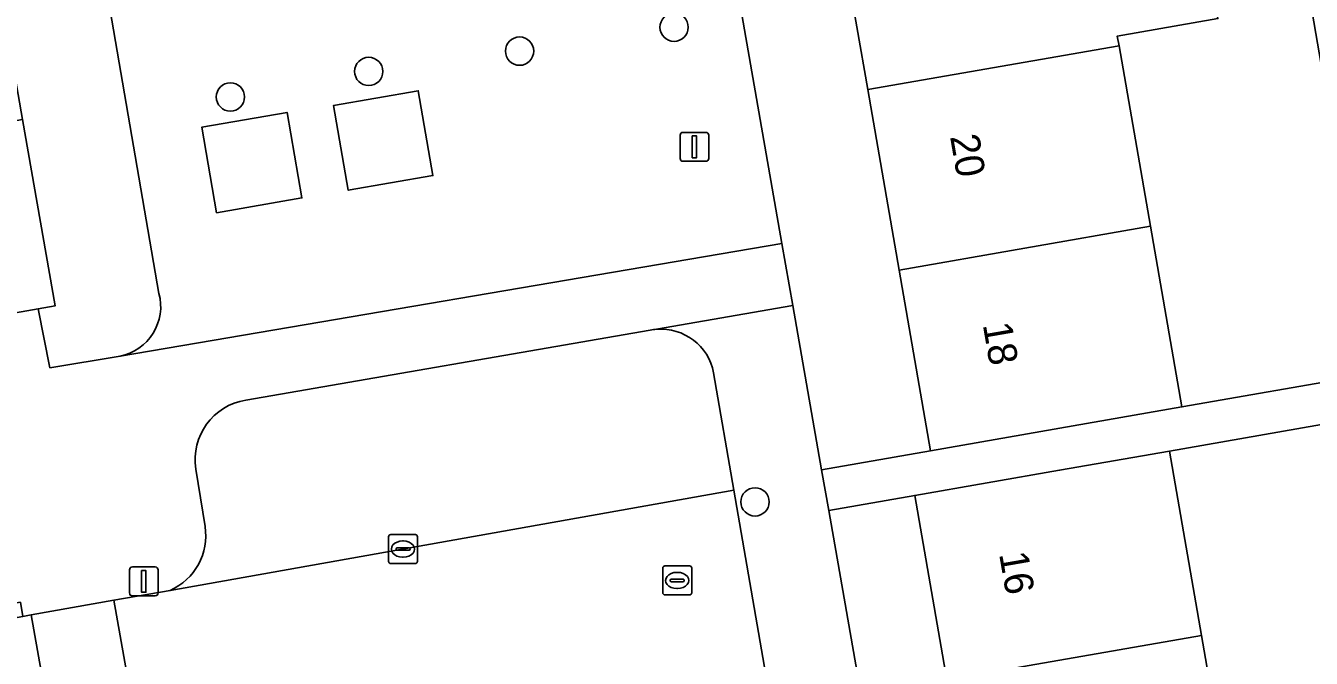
# Model space of a CAD drawing. Extents: x 162879 to 165540, y 384011 to 385181.
# Drawn here: x 164160.86 to 164205.27, y 384627.82 to 384649.66 of the extents above; entities that cross this region are included whole.
import ezdxf

# ---------------------------------------------------------------- set-up
doc = ezdxf.new("R2010")
doc.units = 0
for name, color, linetype in [('IMGEO_Boom', 7, 'Continuous'), ('IMGEO_Erf', 7, 'Continuous'), ('IMGEO_Kolk', 7, 'Continuous'), ('IMGEO_Lichtmast', 7, 'Continuous'), ('IMGEO_Pand', 7, 'Continuous'), ('IMGEO_Pand_nummerreeks', 7, 'Continuous'), ('IMGEO_Parkeervlak_open', 7, 'Continuous'), ('IMGEO_Rijbaan_lokaal_open', 7, 'Continuous'), ('IMGEO_Rioolput', 7, 'Continuous'), ('IMGEO_Voetpad_open', 7, 'Continuous')]:
    doc.layers.add(name, color=color, linetype=linetype)

msp = doc.modelspace()

# ---------------------------------------------------------------- linework, layer by layer
at = {"layer": 'IMGEO_Boom'}
for centre in [(164183.26, 384649.613), (164177.922, 384648.786), (164172.711, 384648.085), (164167.932, 384647.204), (164186.056, 384633.223)]:
    msp.add_circle(centre, 0.489, dxfattribs=at)
at = {"layer": 'IMGEO_Erf'}
for points in [[(164160.955, 384666.6), (164159.946, 384672.458), (164156.322, 384671.826), (164157.445, 384665.387), (164158.547, 384659.067), (164159.65, 384652.748), (164160.752, 384646.428), (164161.875, 384639.99), (164161.291, 384639.888), (164161.697, 384637.855), (164164.12, 384638.259)], [(164165.465, 384640.416), (164160.955, 384666.6)], [(164183.942, 384659.55), (164186.987, 384642.149), (164187.362, 384640.008), (164188.355, 384634.335), (164192.121, 384634.991), (164191.035, 384641.228), (164189.951, 384647.457), (164188.817, 384653.97)], [(164206.737, 384636.095), (164200.374, 384634.977), (164201.483, 384628.606), (164202.588, 384622.261), (164203.7, 384615.871), (164206.458, 384616.351)], [(164209.218, 384584.182), (164200.413, 384582.685), (164199.3, 384589.075), (164198.201, 384595.39), (164197.089, 384601.774), (164195.99, 384608.088), (164194.902, 384614.339), (164193.789, 384620.729), (164192.684, 384627.074), (164191.575, 384633.445), (164188.601, 384632.927), (164197.629, 384581.341)]]:
    msp.add_lwpolyline(points, dxfattribs=at)
msp.add_lwpolyline([(164207.299, 384655.241), (164206.53, 384659.695), (164203.861, 384659.23), (164203.141, 384663.364), (164200.596, 384662.896), (164197.62, 384662.348), (164196.341, 384662.113), (164197.496, 384655.482), (164200.973, 384656.087), (164201.618, 384652.383), (164202.048, 384649.913), (164198.571, 384649.307), (164198.63, 384648.969), (164199.714, 384642.74), (164200.8, 384636.502), (164207.026, 384637.586), (164206.285, 384641.912), (164209.324, 384642.433), (164210.063, 384638.115), (164210.251, 384638.147), (164208.709, 384647.075), (164205.915, 384646.589), (164205.299, 384650.131), (164204.494, 384654.753)], close=True, dxfattribs=at)
msp.add_arc((164163.786, 384639.965), 1.739, 281.0794, 15.0293, dxfattribs=at)
at = {"layer": 'IMGEO_Kolk'}
for p, q in [((164173.394, 384631.168), (164173.394, 384632.02)), ((164173.469, 384632.094), (164174.321, 384632.094)), ((164173.882, 384631.874), (164173.907, 384631.874)), ((164174.395, 384632.02), (164174.395, 384631.168)), ((164173.653, 384631.588), (164173.653, 384631.6)), ((164174.091, 384631.551), (164173.693, 384631.551)), ((164173.696, 384631.637), (164174.094, 384631.637)), ((164173.905, 384631.314), (164173.88, 384631.314)), ((164174.137, 384631.6), (164174.137, 384631.588)), ((164174.321, 384631.094), (164173.469, 384631.094))]:
    msp.add_line(p, q, dxfattribs=at)
for points in [[(164173.394, 384631.168), (164173.394, 384632.02)], [(164173.469, 384632.094), (164174.321, 384632.094)], [(164174.395, 384632.02), (164174.395, 384631.168)], [(164174.321, 384631.094), (164173.469, 384631.094)]]:
    msp.add_lwpolyline(points, dxfattribs=at)
for centre, radius, start, end in [((164173.471, 384632.018), 0.0765, 91.552, 178.448), ((164173.471, 384632.018), 0.0765, 91.552, 178.448), ((164174.319, 384632.018), 0.0765, 1.552, 88.448), ((164174.319, 384632.018), 0.0765, 1.552, 88.448), ((164173.693, 384631.597), 0.0403, 85.8775, 175.7526), ((164173.69, 384631.587), 0.0366, 178.938, 274.7102), ((164174.094, 384631.594), 0.043, 264.8664, 352.4533), ((164174.098, 384631.599), 0.0386, 1.7309, 96.639), ((164173.471, 384631.17), 0.0765, 181.552, 268.448), ((164173.471, 384631.17), 0.0765, 181.552, 268.448), ((164174.319, 384631.17), 0.0765, 271.552, 358.448), ((164174.319, 384631.17), 0.0765, 271.552, 358.448)]:
    msp.add_arc(centre, radius, start, end, dxfattribs=at)
for centre, major_axis, ratio, start_param, end_param in [((164173.881, 384631.594), (-0.387, 0.002), 0.722429, 4.712389, 7.853982), ((164173.906, 384631.594), (-0.39, 0.002), 0.717154, 1.570796, 4.712389)]:
    msp.add_ellipse(centre, major_axis=major_axis, ratio=ratio, start_param=start_param, end_param=end_param, dxfattribs=at)
at = {"layer": 'IMGEO_Lichtmast'}
for p, q in [((164183.569, 384645.982), (164184.359, 384645.982)), ((164184.359, 384645.982), (164183.569, 384645.982)), ((164183.469, 384645.082), (164183.469, 384645.882)), ((164183.469, 384645.882), (164183.469, 384645.082)), ((164184.459, 384645.882), (164184.459, 384645.082)), ((164184.459, 384645.082), (164184.459, 384645.882)), ((164184.359, 384644.982), (164183.569, 384644.982)), ((164183.569, 384644.982), (164184.359, 384644.982)), ((164164.445, 384630.078), (164164.445, 384630.878)), ((164164.445, 384630.878), (164164.445, 384630.078)), ((164164.545, 384630.978), (164165.335, 384630.978)), ((164165.335, 384630.978), (164164.545, 384630.978)), ((164165.435, 384630.878), (164165.435, 384630.078)), ((164165.435, 384630.078), (164165.435, 384630.878)), ((164165.335, 384629.978), (164164.545, 384629.978)), ((164164.545, 384629.978), (164165.335, 384629.978))]:
    msp.add_line(p, q, dxfattribs=at)
for points in [[(164183.889, 384645.857), (164184.039, 384645.857), (164184.039, 384645.107), (164183.889, 384645.107), (164183.889, 384645.857)], [(164164.865, 384630.853), (164165.015, 384630.853), (164165.015, 384630.103), (164164.865, 384630.103), (164164.865, 384630.853)]]:
    msp.add_lwpolyline(points, dxfattribs=at)
for centre, start, end in [((164183.569, 384645.882), 90, 180), ((164183.569, 384645.882), 90, 180), ((164184.359, 384645.882), 0, 90), ((164184.359, 384645.882), 360, 90), ((164183.569, 384645.082), 180, 270), ((164183.569, 384645.082), 180, 270), ((164184.359, 384645.082), 270, 0), ((164184.359, 384645.082), 270, 0), ((164164.545, 384630.878), 90, 180), ((164164.545, 384630.878), 90, 180), ((164165.335, 384630.878), 0, 90), ((164165.335, 384630.878), 360, 90), ((164164.545, 384630.078), 180, 270), ((164164.545, 384630.078), 180, 270), ((164165.335, 384630.078), 270, 0), ((164165.335, 384630.078), 270, 0)]:
    msp.add_arc(centre, 0.1, start, end, dxfattribs=at)
at = {"layer": 'IMGEO_Pand'}
for points in [[(164189.951, 384647.457), (164198.63, 384648.969), (164198.571, 384649.307), (164202.048, 384649.913), (164201.618, 384652.383), (164200.973, 384656.087), (164197.496, 384655.482), (164188.817, 384653.97)], [(164189.951, 384647.457), (164191.035, 384641.228), (164199.714, 384642.74), (164198.63, 384648.969)], [(164160.752, 384646.428), (164152.023, 384644.899), (164153.145, 384638.467), (164155.421, 384638.864), (164158.403, 384639.385), (164161.291, 384639.888), (164161.875, 384639.99)], [(164199.714, 384642.74), (164191.035, 384641.228), (164192.121, 384634.991), (164197.047, 384635.849), (164200.8, 384636.502)], [(164192.684, 384627.074), (164201.483, 384628.606), (164200.374, 384634.977), (164196.578, 384634.316), (164191.575, 384633.445)], [(164192.684, 384627.074), (164193.789, 384620.729), (164202.588, 384622.261), (164201.483, 384628.606)]]:
    msp.add_lwpolyline(points, close=True, dxfattribs=at)
at = {"layer": 'IMGEO_Parkeervlak_open'}
for points in [[(164182.433, 384639.151), (164168.464, 384636.737)], [(164165.849, 384630.169), (164185.328, 384633.626), (164184.625, 384637.683)], [(164166.737, 384634.357), (164167.057, 384632.374)]]:
    msp.add_lwpolyline(points, dxfattribs=at)
for centre, radius, start, end in [((164182.791, 384637.393), 1.794, 94.3164, 101.5119), ((164182.801, 384637.33), 1.858, 10.9537, 94.4822), ((164168.803, 384634.675), 2.09, 99.3228, 188.7456), ((164165.02, 384632.057), 2.062, 293.7117, 8.8564)]:
    msp.add_arc(centre, radius, start, end, dxfattribs=at)
at = {"layer": 'IMGEO_Rijbaan_lokaal_open'}
for points in [[(164185.328, 384633.626), (164165.849, 384630.169), (164163.903, 384629.825), (164164.811, 384624.706), (164173.69, 384626.274), (164175.779, 384626.643)], [(164182.039, 384622.239), (164182.368, 384620.616), (164182.507, 384619.819), (164185.26, 384603.986), (164190.301, 384604.878), (164189.3, 384610.708), (164185.328, 384633.626)], [(164161.956, 384624.201), (164161.048, 384629.318), (164160.767, 384629.268), (164126.479, 384623.185), (164123.09, 384622.584)]]:
    msp.add_lwpolyline(points, dxfattribs=at)
msp.add_lwpolyline([(164161.956, 384624.201), (164164.811, 384624.706), (164163.903, 384629.825), (164161.048, 384629.318)], close=True, dxfattribs=at)
at = {"layer": 'IMGEO_Rioolput'}
for p, q in [((164182.867, 384630.084), (164182.867, 384630.936)), ((164182.942, 384631.01), (164183.794, 384631.01)), ((164183.868, 384630.936), (164183.868, 384630.084)), ((164183.126, 384630.504), (164183.126, 384630.516)), ((164183.564, 384630.467), (164183.166, 384630.467)), ((164183.169, 384630.553), (164183.567, 384630.553)), ((164183.355, 384630.79), (164183.38, 384630.79)), ((164183.61, 384630.516), (164183.61, 384630.504)), ((164183.794, 384630.01), (164182.942, 384630.01)), ((164183.378, 384630.23), (164183.353, 384630.23))]:
    msp.add_line(p, q, dxfattribs=at)
for points in [[(164182.867, 384630.084), (164182.867, 384630.936)], [(164182.942, 384631.01), (164183.794, 384631.01)], [(164183.868, 384630.936), (164183.868, 384630.084)], [(164183.794, 384630.01), (164182.942, 384630.01)]]:
    msp.add_lwpolyline(points, dxfattribs=at)
for centre, radius, start, end in [((164182.944, 384630.934), 0.0765, 91.552, 178.448), ((164182.944, 384630.934), 0.0765, 91.552, 178.448), ((164183.792, 384630.934), 0.0765, 1.552, 88.448), ((164183.792, 384630.934), 0.0765, 1.552, 88.448), ((164183.166, 384630.513), 0.0403, 85.8775, 175.7526), ((164183.163, 384630.503), 0.0366, 178.938, 274.7102), ((164183.567, 384630.51), 0.043, 264.8664, 352.4533), ((164183.571, 384630.515), 0.0386, 1.7309, 96.639), ((164182.944, 384630.086), 0.0765, 181.552, 268.448), ((164182.944, 384630.086), 0.0765, 181.552, 268.448), ((164183.792, 384630.086), 0.0765, 271.552, 358.448), ((164183.792, 384630.086), 0.0765, 271.552, 358.448)]:
    msp.add_arc(centre, radius, start, end, dxfattribs=at)
for centre, major_axis, ratio, start_param, end_param in [((164183.354, 384630.51), (-0.387, 0.002), 0.722429, 4.712389, 7.853982), ((164183.379, 384630.51), (-0.39, 0.002), 0.717154, 1.570796, 4.712389)]:
    msp.add_ellipse(centre, major_axis=major_axis, ratio=ratio, start_param=start_param, end_param=end_param, dxfattribs=at)
at = {"layer": 'IMGEO_Voetpad_open'}
for points in [[(164164.481, 384663.146), (164163.891, 384667.091), (164160.955, 384666.6), (164165.465, 384640.416)], [(164164.12, 384638.259), (164186.987, 384642.149), (164183.942, 384659.55)], [(164182.656, 384639.182), (164187.362, 384640.008), (164186.987, 384642.149), (164164.12, 384638.259), (164161.697, 384637.855), (164161.291, 384639.888), (164158.403, 384639.385), (164159.443, 384633.395), (164156.466, 384632.876), (164153.489, 384632.356), (164150.512, 384631.837), (164147.535, 384631.317), (164144.558, 384630.798), (164143.523, 384636.803), (164142.555, 384636.631), (164143.602, 384630.631), (164140.519, 384630.093), (164137.435, 384629.555), (164134.352, 384629.018), (164131.268, 384628.48), (164128.185, 384627.942), (164127.496, 384631.89), (164122.883, 384631.106)], [(164188.601, 384632.927), (164188.355, 384634.335), (164187.362, 384640.008), (164182.656, 384639.182)], [(164168.464, 384636.737), (164182.433, 384639.151)], [(164184.625, 384637.683), (164185.328, 384633.626), (164189.3, 384610.708), (164190.301, 384604.878), (164190.773, 384602.128), (164194.37, 384581.183)], [(164207.026, 384637.586), (164200.8, 384636.502), (164197.047, 384635.849), (164192.121, 384634.991), (164188.355, 384634.335), (164188.601, 384632.927), (164191.575, 384633.445), (164196.578, 384634.316), (164200.374, 384634.977), (164206.737, 384636.095)], [(164167.057, 384632.374), (164166.737, 384634.357)], [(164197.629, 384581.341), (164188.601, 384632.927)], [(164123.09, 384622.584), (164126.479, 384623.185), (164126.39, 384623.677), (164160.679, 384629.755), (164160.767, 384629.268), (164161.048, 384629.318), (164163.903, 384629.825), (164165.849, 384630.169)]]:
    msp.add_lwpolyline(points, dxfattribs=at)
for points in [[(164172.002, 384643.984), (164174.927, 384644.492), (164174.419, 384647.419), (164171.494, 384646.91)], [(164174.927, 384644.492), (164172.002, 384643.984), (164171.494, 384646.91), (164174.419, 384647.419)], [(164167.457, 384643.208), (164170.401, 384643.72), (164169.888, 384646.673), (164166.944, 384646.161)], [(164170.401, 384643.72), (164167.457, 384643.208), (164166.944, 384646.161), (164169.888, 384646.673)]]:
    msp.add_lwpolyline(points, close=True, dxfattribs=at)
for centre, radius, start, end in [((164163.786, 384639.965), 1.739, 281.0794, 15.0293), ((164182.791, 384637.393), 1.794, 94.3164, 101.5119), ((164182.801, 384637.33), 1.858, 10.9537, 94.4822), ((164168.803, 384634.675), 2.09, 99.3228, 188.7456), ((164165.02, 384632.057), 2.062, 293.7117, 8.8564)]:
    msp.add_arc(centre, radius, start, end, dxfattribs=at)

# ---------------------------------------------------------------- texts
at = {"layer": 'IMGEO_Pand_nummerreeks'}
for s, rotation, p in [('20', 279.8765, (164192.79, 384645.839)), ('18', 279.8765, (164193.921, 384639.346)), ('16', 279.877, (164194.484, 384631.429))]:
    msp.add_text(s, height=1, rotation=rotation, dxfattribs=at).set_placement(p)

doc.saveas('drawing.dxf')
